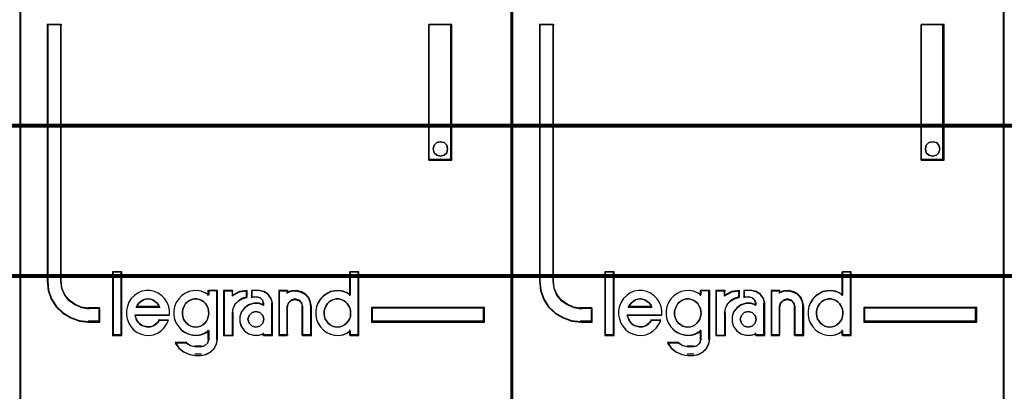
# Model space of a CAD drawing. Header units: millimetres. Extents: x -1290 to 1795, y -4192 to -1311.
# Tile 527 of 656: x 1088.46 to 1095.66, y -3011.29 to -3008.57. Entities that reach past the tile are written whole.
import ezdxf

# ---------------------------------------------------------------- set-up
doc = ezdxf.new("R2010")
doc.units = ezdxf.units.MM
doc.layers.add('30', color=7, linetype='Continuous')
doc.layers.add('45', color=7, linetype='Continuous')
doc.layers.add('Aparatura', color=7, linetype='Continuous', lineweight=13)

# ---------------------------------------------------------------- blocks, each defined once
blk = doc.blocks.new('*U413')
at = {"layer": '45', "color": 7}
for points in [[(225.574401, -533.603058), (207.601423, -533.603058), (207.601423, -615.327797), (225.574401, -615.327797), (225.574401, -533.603058)], [(210.525008, -593.679359), (210.525008, -593.190218), (210.123109, -593.190218), (209.851402, -593.151746), (209.613658, -593.047323), (209.404218, -592.898932), (209.240062, -592.695582), (209.132511, -592.45376), (209.104208, -592.189954), (209.104208, -582.813846), (208.600419, -582.813846), (208.600419, -592.189954), (208.634382, -592.525207), (208.741933, -592.843973), (208.92307, -593.124267), (209.172135, -593.355097), (209.460823, -593.530968), (209.777815, -593.640887), (210.123109, -593.679359), (210.525008, -593.679359)], [(222.545187, -582.813846), (222.545187, -587.774423), (223.383055, -587.774423), (223.383055, -582.813846), (222.545187, -582.813846)], [(223.196822, -587.225682), (223.232669, -587.355586), (223.196822, -587.497299), (223.101231, -587.58587), (222.963819, -587.627204), (222.832382, -587.58587), (222.736791, -587.497299), (222.700945, -587.355586), (222.736791, -587.225682), (222.832382, -587.125301), (222.963819, -587.095777), (223.101231, -587.125301), (223.196822, -587.225682)], [(211.312747, -594.153333), (211.312747, -591.862455), (211.004813, -591.862455), (211.004813, -594.153333), (211.312747, -594.153333)], [(224.575405, -593.153318), (220.454099, -593.153318), (220.454099, -593.679359), (224.575405, -593.679359), (224.575405, -593.153318)]]:
    blk.add_lwpolyline(points, close=True, dxfattribs=at)
at = {"layer": '45', "color": 139}
for points in [[(225.574401, -533.603058), (207.601423, -533.603058), (207.601423, -615.327797), (225.574401, -615.327797), (225.574401, -533.603058)], [(223.232669, -587.355586), (223.196822, -587.225682), (223.101231, -587.125301), (222.963819, -587.095777), (222.832382, -587.125301), (222.736791, -587.225682), (222.700945, -587.355586), (222.736791, -587.497299), (222.832382, -587.58587), (222.963819, -587.627204), (223.101231, -587.58587), (223.196822, -587.497299), (223.232669, -587.355586)], [(214.019299, -593.864281), (214.11749, -593.852913), (214.204128, -593.824495), (214.284991, -593.779026), (214.354301, -593.722189), (214.417836, -593.642618), (214.458268, -593.568731), (214.487147, -593.472109), (214.510251, -593.375487), (214.498699, -593.278865), (214.481371, -593.182243), (214.44094, -593.096988), (214.388957, -593.006049), (214.319646, -592.943529), (214.244559, -592.892376), (214.157921, -592.852591), (214.065506, -592.83554), (213.978868, -592.83554), (213.880678, -592.852591), (213.805591, -592.892376), (213.724728, -592.943529), (213.655418, -593.006049), (213.60921, -593.096988), (213.568779, -593.182243), (213.5399, -593.278865), (213.5399, -593.375487), (213.551451, -593.472109), (213.580331, -593.568731), (213.626538, -593.642618), (213.684297, -593.722189), (213.76516, -593.779026), (213.846022, -593.824495), (213.932661, -593.852913), (214.019299, -593.864281)], [(219.201773, -593.864281), (219.294438, -593.852913), (219.381311, -593.824495), (219.468185, -593.779026), (219.537684, -593.722189), (219.595599, -593.642618), (219.647723, -593.568731), (219.676681, -593.472109), (219.682473, -593.375487), (219.682473, -593.278865), (219.665098, -593.182243), (219.624557, -593.096988), (219.566641, -593.006049), (219.497143, -592.943529), (219.427644, -592.892376), (219.34077, -592.852591), (219.253897, -592.83554), (219.15544, -592.83554), (219.068567, -592.852591), (218.981693, -592.892376), (218.900612, -592.943529), (218.842696, -593.006049), (218.78478, -593.096988), (218.744239, -593.182243), (218.721073, -593.278865), (218.721073, -593.375487), (218.732656, -593.472109), (218.761614, -593.568731), (218.813738, -593.642618), (218.871654, -593.722189), (218.941153, -593.779026), (219.028026, -593.824495), (219.114899, -593.852913), (219.201773, -593.864281)], [(216.518985, -593.577023), (216.477424, -593.436326), (216.370553, -593.330802), (216.228059, -593.289766), (216.085564, -593.330802), (215.978693, -593.436326), (215.937132, -593.577023), (215.978693, -593.717721), (216.085564, -593.823244), (216.228059, -593.864281), (216.370553, -593.823244), (216.477424, -593.717721), (216.518985, -593.577023)]]:
    blk.add_lwpolyline(points, close=True, dxfattribs=at)
at = {"layer": '45', "color": 59}
for points in [[(225.556498, -533.622807), (207.621116, -533.622807), (207.621116, -615.309843), (225.556498, -615.309843), (225.556498, -533.622807)], [(222.545187, -582.813846), (222.545187, -587.774423), (223.383055, -587.774423), (223.383055, -582.813846), (222.545187, -582.813846)], [(223.196822, -587.225682), (223.232669, -587.355586), (223.196822, -587.497299), (223.101231, -587.58587), (222.963819, -587.627204), (222.832382, -587.58587), (222.736791, -587.497299), (222.700945, -587.355586), (222.736791, -587.225682), (222.832382, -587.125301), (222.963819, -587.095777), (223.101231, -587.125301), (223.196822, -587.225682)], [(211.33065, -594.171287), (211.33065, -591.844502), (210.986909, -591.844502), (210.986909, -594.171287), (211.33065, -594.171287)], [(218.416719, -593.275085), (218.416719, -593.436513), (218.445158, -593.586807), (218.502034, -593.725969), (218.587349, -593.859565), (218.695414, -593.970894), (218.820542, -594.065524), (218.951358, -594.126755), (219.099237, -594.160154), (219.252803, -594.171287), (219.40637, -594.143455), (219.548561, -594.08779), (219.673689, -594.004293), (219.673689, -594.171287), (219.992197, -594.171287), (219.992197, -591.844502), (219.673689, -591.844502), (219.673689, -592.701738), (219.548561, -592.618241), (219.40637, -592.568143), (219.252803, -592.540311), (219.099237, -592.551444), (218.951358, -592.579276), (218.820542, -592.646074), (218.695414, -592.729571), (218.587349, -592.8409), (218.502034, -592.974496), (218.445158, -593.12479), (218.416719, -593.275085)], [(211.491779, -593.414387), (211.520211, -593.565767), (211.577076, -593.717147), (211.656687, -593.8461), (211.759044, -593.96384), (211.884147, -594.059154), (212.031997, -594.126434), (212.174159, -594.160074), (212.327695, -594.171287), (212.481231, -594.143254), (212.62908, -594.087187), (212.759869, -594.003087), (212.867913, -593.89656), (212.964584, -593.762), (213.032822, -593.621834), (212.685945, -593.621834), (212.62908, -593.69472), (212.560842, -593.762), (212.481231, -593.81246), (212.407306, -593.840494), (212.322008, -593.857314), (212.231024, -593.8461), (212.145727, -593.82928), (212.060429, -593.801247), (211.980818, -593.74518), (211.923953, -593.6779), (211.867088, -593.599407), (211.838655, -593.515307), (211.810223, -593.431207), (213.072627, -593.431207), (213.072627, -593.268614), (213.044195, -593.10602), (212.981643, -592.965854), (212.896346, -592.831294), (212.793988, -592.71916), (212.657512, -592.623847), (212.521036, -592.56778), (212.3675, -592.528534), (212.213965, -592.528534), (212.060429, -592.556567), (211.918266, -592.612634), (211.793163, -592.707947), (211.673747, -592.814474), (211.588449, -592.949034), (211.531584, -593.100414), (211.491779, -593.251794), (211.491779, -593.414387)], [(213.313648, -592.962816), (213.256806, -593.113145), (213.228385, -593.263473), (213.228385, -593.424937), (213.256806, -593.575266), (213.313648, -593.714459), (213.404597, -593.848084), (213.506913, -593.959439), (213.631967, -594.05409), (213.779757, -594.115335), (213.921863, -594.148741), (214.075338, -594.159877), (214.223129, -594.132038), (214.365235, -594.076361), (214.501657, -593.992845), (214.501657, -594.310205), (214.461867, -594.449399), (214.353867, -594.54405), (214.223129, -594.583024), (214.018496, -594.583024), (213.8366, -594.54405), (213.671756, -594.449399), (213.279543, -594.449399), (213.410281, -594.633134), (213.586493, -594.772327), (213.79681, -594.866978), (214.018496, -594.894817), (214.223129, -594.894817), (214.405025, -594.866978), (214.564184, -594.783462), (214.700606, -594.660972), (214.78587, -594.488373), (214.819975, -594.310205), (214.819975, -592.528534), (214.501657, -592.528534), (214.501657, -592.689998), (214.365235, -592.606482), (214.223129, -592.556372), (214.075338, -592.528534), (213.921863, -592.539669), (213.779757, -592.567508), (213.631967, -592.63432), (213.506913, -592.717836), (213.404597, -592.829191), (213.313648, -592.962816)], [(215.043765, -592.528534), (215.043765, -594.171287), (215.368761, -594.171287), (215.368761, -593.347107), (215.397779, -593.184514), (215.473224, -593.02192), (215.595098, -592.898574), (215.740186, -592.814474), (215.908487, -592.764014), (215.908487, -592.528534), (215.624115, -592.56778), (215.368761, -592.70234), (215.368761, -592.528534), (215.043765, -592.528534)], [(215.693684, -593.319074), (215.636359, -593.487274), (215.636359, -593.6779), (215.693684, -593.8461), (215.808333, -594.003087), (215.951644, -594.104007), (216.140815, -594.160074), (216.324254, -594.160074), (216.507692, -594.104007), (216.507692, -594.171287), (216.828709, -594.171287), (216.828709, -592.993887), (216.788582, -592.814474), (216.679666, -592.663094), (216.524889, -592.56778), (216.341451, -592.528534), (216.077758, -592.528534), (216.077758, -592.764014), (216.266929, -592.764014), (216.381578, -592.792047), (216.467565, -592.881754), (216.507692, -592.993887), (216.507692, -593.061167), (216.324254, -593.0051), (216.140815, -593.0051), (215.951644, -593.061167), (215.808333, -593.167694), (215.693684, -593.319074)], [(217.063241, -592.528534), (217.063241, -594.171287), (217.372793, -594.171287), (217.372793, -593.117234), (217.41292, -592.977067), (217.516105, -592.881754), (217.653683, -592.842507), (217.802727, -592.881754), (217.894447, -592.977067), (217.934574, -593.117234), (217.934574, -594.171287), (218.255591, -594.171287), (218.255591, -593.117234), (218.226929, -592.949034), (218.158139, -592.78644), (218.04349, -592.663094), (217.888714, -592.578994), (217.722473, -592.528534), (217.539034, -592.539747), (217.372793, -592.595814), (217.372793, -592.528534), (217.063241, -592.528534)], [(212.66625, -593.048565), (212.712774, -593.142546), (211.846261, -593.142546), (211.898601, -593.048565), (211.956756, -592.973379), (212.026542, -592.923256), (212.113775, -592.866867), (212.195192, -592.848071), (212.282425, -592.83554), (212.369658, -592.848071), (212.456891, -592.866867), (212.538308, -592.923256), (212.608094, -592.973379), (212.66625, -593.048565)], [(212.712774, -593.142546), (211.846261, -593.142546), (211.898601, -593.048565), (211.956756, -592.973379), (212.026542, -592.923256), (212.113775, -592.866867), (212.195192, -592.848071), (212.282425, -592.83554), (212.369658, -592.848071), (212.456891, -592.866867), (212.538308, -592.923256), (212.608094, -592.973379), (212.66625, -593.048565), (212.712774, -593.142546)], [(214.417836, -593.642618), (214.354301, -593.722189), (214.284991, -593.779026), (214.204128, -593.824495), (214.11749, -593.852913), (214.019299, -593.864281), (213.932661, -593.852913), (213.846022, -593.824495), (213.76516, -593.779026), (213.684297, -593.722189), (213.626538, -593.642618), (213.580331, -593.568731), (213.551451, -593.472109), (213.5399, -593.375487), (213.5399, -593.278865), (213.568779, -593.182243), (213.60921, -593.096988), (213.655418, -593.006049), (213.724728, -592.943529), (213.805591, -592.892376), (213.880678, -592.852591), (213.978868, -592.83554), (214.065506, -592.83554), (214.157921, -592.852591), (214.244559, -592.892376), (214.319646, -592.943529), (214.388957, -593.006049), (214.44094, -593.096988), (214.481371, -593.182243), (214.498699, -593.278865), (214.510251, -593.375487), (214.487147, -593.472109), (214.458268, -593.568731), (214.417836, -593.642618)], [(213.60921, -593.096988), (213.655418, -593.006049), (213.724728, -592.943529), (213.805591, -592.892376), (213.880678, -592.852591), (213.978868, -592.83554), (214.065506, -592.83554), (214.157921, -592.852591), (214.244559, -592.892376), (214.319646, -592.943529), (214.388957, -593.006049), (214.44094, -593.096988), (214.481371, -593.182243), (214.498699, -593.278865), (214.510251, -593.375487), (214.487147, -593.472109), (214.458268, -593.568731), (214.417836, -593.642618), (214.354301, -593.722189), (214.284991, -593.779026), (214.204128, -593.824495), (214.11749, -593.852913), (214.019299, -593.864281), (213.932661, -593.852913), (213.846022, -593.824495), (213.76516, -593.779026), (213.684297, -593.722189), (213.626538, -593.642618), (213.580331, -593.568731), (213.551451, -593.472109), (213.5399, -593.375487), (213.5399, -593.278865), (213.568779, -593.182243), (213.60921, -593.096988)], [(215.061668, -592.546487), (215.061668, -594.153333), (215.373207, -594.153333), (215.373207, -593.347168), (215.401023, -593.188129), (215.473344, -593.029089), (215.590172, -592.908439), (215.729251, -592.826177), (215.890584, -592.77682), (215.890584, -592.546487), (215.617987, -592.584876), (215.373207, -592.716495), (215.373207, -592.546487), (215.061668, -592.546487)], [(217.081144, -592.546487), (217.081144, -594.153333), (217.381401, -594.153333), (217.381401, -593.122319), (217.420323, -592.985216), (217.520408, -592.891986), (217.653856, -592.853598), (217.798424, -592.891986), (217.887389, -592.985216), (217.926311, -593.122319), (217.926311, -594.153333), (218.237688, -594.153333), (218.237688, -593.122319), (218.209886, -592.957796), (218.143163, -592.798756), (218.031957, -592.678106), (217.881828, -592.595844), (217.720579, -592.546487), (217.542649, -592.557455), (217.381401, -592.612297), (217.381401, -592.546487), (217.081144, -592.546487)], [(219.34077, -592.852591), (219.427644, -592.892376), (219.497143, -592.943529), (219.566641, -593.006049), (219.624557, -593.096988), (219.665098, -593.182243), (219.682473, -593.278865), (219.682473, -593.375487), (219.676681, -593.472109), (219.647723, -593.568731), (219.595599, -593.642618), (219.537684, -593.722189), (219.468185, -593.779026), (219.381311, -593.824495), (219.294438, -593.852913), (219.201773, -593.864281), (219.114899, -593.852913), (219.028026, -593.824495), (218.941153, -593.779026), (218.871654, -593.722189), (218.813738, -593.642618), (218.761614, -593.568731), (218.732656, -593.472109), (218.721073, -593.375487), (218.721073, -593.278865), (218.744239, -593.182243), (218.78478, -593.096988), (218.842696, -593.006049), (218.900612, -592.943529), (218.981693, -592.892376), (219.068567, -592.852591), (219.15544, -592.83554), (219.253897, -592.83554), (219.34077, -592.852591)], [(218.744239, -593.182243), (218.78478, -593.096988), (218.842696, -593.006049), (218.900612, -592.943529), (218.981693, -592.892376), (219.068567, -592.852591), (219.15544, -592.83554), (219.253897, -592.83554), (219.34077, -592.852591), (219.427644, -592.892376), (219.497143, -592.943529), (219.566641, -593.006049), (219.624557, -593.096988), (219.665098, -593.182243), (219.682473, -593.278865), (219.682473, -593.375487), (219.676681, -593.472109), (219.647723, -593.568731), (219.595599, -593.642618), (219.537684, -593.722189), (219.468185, -593.779026), (219.381311, -593.824495), (219.294438, -593.852913), (219.201773, -593.864281), (219.114899, -593.852913), (219.028026, -593.824495), (218.941153, -593.779026), (218.871654, -593.722189), (218.813738, -593.642618), (218.761614, -593.568731), (218.732656, -593.472109), (218.721073, -593.375487), (218.721073, -593.278865), (218.744239, -593.182243)], [(224.557502, -593.171272), (220.472002, -593.171272), (220.472002, -593.661405), (224.557502, -593.661405), (224.557502, -593.171272)], [(216.477424, -593.436326), (216.518985, -593.577023), (216.477424, -593.717721), (216.370553, -593.823244), (216.228059, -593.864281), (216.085564, -593.823244), (215.978693, -593.717721), (215.937132, -593.577023), (215.978693, -593.436326), (216.085564, -593.330802), (216.228059, -593.289766), (216.370553, -593.330802), (216.477424, -593.436326)], [(215.937132, -593.577023), (215.978693, -593.436326), (216.085564, -593.330802), (216.228059, -593.289766), (216.370553, -593.330802), (216.477424, -593.436326), (216.518985, -593.577023), (216.477424, -593.717721), (216.370553, -593.823244), (216.228059, -593.864281), (216.085564, -593.823244), (215.978693, -593.717721), (215.937132, -593.577023)]]:
    blk.add_lwpolyline(points, close=True, dxfattribs=at)
at = {"layer": '45', "color": 139}
for points in [[(208.600419, -582.813846), (208.600419, -592.194597)], [(208.600419, -582.813846), (209.133933, -582.813846)], [(209.094546, -582.813846), (209.094546, -592.194597)], [(222.545187, -587.774423), (222.545187, -582.813846)], [(222.545187, -582.813846), (223.383055, -582.813846)], [(223.343668, -587.774423), (223.343668, -582.813846)], [(222.545187, -587.736721), (223.383055, -587.736721)], [(208.600419, -592.156894), (208.634561, -592.499589), (208.742679, -592.82543), (208.924772, -593.111946), (209.17515, -593.3479), (209.465361, -593.527674), (209.784024, -593.640033), (210.131139, -593.679359)], [(209.094546, -592.156894), (209.12334, -592.429631), (209.232758, -592.67964), (209.399765, -592.889874), (209.612842, -593.043289), (209.854714, -593.151247), (210.131139, -593.191021)], [(210.986909, -591.844502), (210.986909, -594.171287)], [(210.986909, -591.844502), (211.33065, -591.844502)], [(211.291263, -591.844502), (211.291263, -594.171287)], [(219.643086, -591.844502), (219.643086, -592.726023)], [(219.643086, -591.844502), (219.992197, -591.844502)], [(219.954601, -591.844502), (219.954601, -594.171287)], [(213.072627, -593.431207), (213.072627, -593.268614), (213.044195, -593.10602), (212.981643, -592.965854), (212.896346, -592.831294), (212.793988, -592.71916), (212.657512, -592.623847), (212.521036, -592.56778), (212.3675, -592.528534), (212.213965, -592.528534), (212.060429, -592.556567), (211.918266, -592.612634), (211.793163, -592.707947), (211.673747, -592.814474), (211.588449, -592.949034), (211.531584, -593.100414), (211.491779, -593.251794), (211.491779, -593.414387), (211.520211, -593.565767), (211.577076, -593.717147), (211.656687, -593.8461), (211.759044, -593.96384), (211.884147, -594.059154), (212.031997, -594.126434), (212.174159, -594.160074), (212.327695, -594.171287), (212.481231, -594.143254), (212.62908, -594.087187), (212.759869, -594.003087), (212.867913, -593.89656), (212.964584, -593.762), (213.032822, -593.621834)], [(214.510251, -592.691127), (214.372908, -592.607027), (214.229843, -592.556567), (214.081054, -592.528534), (213.926544, -592.539747), (213.783478, -592.56778), (213.63469, -592.63506), (213.508793, -592.71916), (213.405786, -592.831294), (213.314224, -592.965854), (213.256998, -593.117234), (213.228385, -593.268614), (213.228385, -593.431207), (213.256998, -593.582587), (213.314224, -593.722754), (213.405786, -593.857314), (213.508793, -593.969447), (213.63469, -594.06476), (213.783478, -594.126434), (213.926544, -594.160074), (214.081054, -594.171287), (214.229843, -594.143254), (214.372908, -594.087187), (214.510251, -594.003087)], [(214.470864, -592.528534), (214.470864, -592.726023)], [(214.470864, -592.528534), (214.819975, -592.528534)], [(214.782379, -592.528534), (214.782379, -594.320302)], [(215.043765, -592.528534), (215.043765, -594.171287)], [(215.043765, -592.528534), (215.392876, -592.528534)], [(215.908487, -592.528534), (215.616069, -592.57556), (215.353489, -592.736795)], [(215.353489, -592.528534), (215.353489, -592.736795)], [(215.8691, -592.528534), (215.8691, -592.797837)], [(216.064245, -592.528534), (216.064245, -592.797837)], [(216.357856, -592.528534), (216.064245, -592.528534)], [(216.828709, -593.022257), (216.78669, -592.831906), (216.672636, -592.671297), (216.51056, -592.570173), (216.31847, -592.528534)], [(217.063241, -592.528534), (217.063241, -594.171287)], [(217.063241, -592.528534), (217.40161, -592.528534)], [(218.255591, -593.142546), (218.226586, -592.967114), (218.156973, -592.79753), (218.040951, -592.668879), (217.884321, -592.581163), (217.71609, -592.528534), (217.530455, -592.540229), (217.362224, -592.598706)], [(217.362224, -592.528534), (217.362224, -592.632664)], [(219.682473, -592.691127), (219.55647, -592.607027), (219.413285, -592.556567), (219.258646, -592.528534), (219.104006, -592.539747), (218.955094, -592.56778), (218.823364, -592.63506), (218.697362, -592.71916), (218.588541, -592.831294), (218.50263, -592.965854), (218.445356, -593.117234), (218.416719, -593.268614), (218.416719, -593.431207), (218.445356, -593.582587), (218.50263, -593.722754), (218.588541, -593.857314), (218.697362, -593.969447), (218.823364, -594.06476), (218.955094, -594.126434), (219.104006, -594.160074), (219.258646, -594.171287), (219.413285, -594.143254), (219.55647, -594.087187), (219.682473, -594.003087)], [(212.712774, -593.142546), (212.66625, -593.048565), (212.608094, -592.973379), (212.538308, -592.923256), (212.456891, -592.866867), (212.369658, -592.848071), (212.282425, -592.83554), (212.195192, -592.848071), (212.113775, -592.866867), (212.026542, -592.923256), (211.956756, -592.973379), (211.898601, -593.048565), (211.846261, -593.142546)], [(215.908487, -592.758339), (215.735423, -592.811009), (215.58623, -592.898792), (215.460908, -593.02754), (215.383328, -593.197253), (215.353489, -593.366966)], [(216.064245, -592.758339), (216.286244, -592.758339)], [(216.518985, -593.022257), (216.47363, -592.893517), (216.376442, -592.790525), (216.246857, -592.758339)], [(217.944076, -593.142546), (217.902515, -592.98591), (217.807519, -592.879398), (217.65315, -592.83554), (217.510655, -592.879398), (217.403784, -592.98591), (217.362224, -593.142546)], [(210.093542, -593.153318), (210.525008, -593.153318)], [(210.487411, -593.153318), (210.487411, -593.679359)], [(210.487411, -593.153318), (210.487411, -593.679359)], [(211.846261, -593.104844), (212.712774, -593.104844)], [(216.518985, -593.050181), (216.333169, -592.993531), (216.147353, -592.993531), (215.95573, -593.050181), (215.810562, -593.157816), (215.694427, -593.31077), (215.636359, -593.480719), (215.636359, -593.673328), (215.694427, -593.843277), (215.810562, -594.001896), (215.95573, -594.103865), (216.147353, -594.160515), (216.333169, -594.160515), (216.518985, -594.103865)], [(216.479598, -592.982759), (216.479598, -593.08689)], [(216.791113, -592.982759), (216.791113, -594.171287)], [(217.362224, -593.104844), (217.362224, -594.171287)], [(217.906479, -593.104844), (217.906479, -594.171287)], [(218.216204, -593.104844), (218.216204, -594.171287)], [(220.454099, -593.153318), (224.575405, -593.153318)], [(220.454099, -593.153318), (220.454099, -593.679359)], [(224.537809, -593.679359), (224.537809, -593.153318)], [(211.801503, -593.410055), (213.072627, -593.410055)], [(211.801503, -593.410055), (211.830509, -593.499705), (211.859514, -593.589354), (211.917525, -593.673028), (211.975536, -593.744747), (212.056751, -593.804514), (212.143767, -593.834397), (212.230784, -593.852327), (212.323601, -593.864281), (212.410617, -593.846351), (212.486031, -593.816467), (212.567247, -593.762677), (212.63686, -593.690958), (212.694871, -593.613261)], [(212.657274, -593.596772), (213.03324, -593.596772)], [(215.043765, -594.171287), (215.392876, -594.171287), (215.392876, -593.329264)], [(210.093542, -593.639861), (210.525008, -593.639861)], [(214.470864, -593.968411), (214.470864, -594.320302)], [(219.643086, -593.968411), (219.643086, -594.171287)], [(220.454099, -593.639861), (224.575405, -593.639861)], [(210.986909, -594.133584), (211.33065, -594.133584)], [(214.198736, -594.894817), (214.388066, -594.865578), (214.55373, -594.777862), (214.695727, -594.649211), (214.784476, -594.467932), (214.819975, -594.280804)], [(214.198736, -594.58781), (214.344957, -594.543952), (214.465749, -594.43744), (214.510251, -594.280804)], [(216.479598, -594.067156), (216.479598, -594.171287)], [(216.479598, -594.133584), (216.828709, -594.133584)], [(217.063241, -594.133584), (217.40161, -594.133584)], [(217.906479, -594.133584), (218.255591, -594.133584)], [(219.643086, -594.133584), (219.992197, -594.133584)], [(213.278514, -594.419046), (213.412815, -594.615302), (213.593829, -594.76398), (213.809879, -594.865081), (214.037607, -594.894817)], [(213.278514, -594.419046), (213.699238, -594.419046)], [(213.661641, -594.419046), (213.840379, -594.538587), (214.037607, -594.58781)], [(214.000011, -594.550108), (214.238123, -594.550108)], [(214.238123, -594.857114), (214.000011, -594.857114)]]:
    blk.add_lwpolyline(points, dxfattribs=at)
at = {"layer": '45', "color": 1}
for points in [[(210.525008, -593.679359), (210.525008, -593.190218), (210.123109, -593.190218), (209.851402, -593.151746), (209.613658, -593.047323), (209.404218, -592.898932), (209.240062, -592.695582), (209.132511, -592.45376), (209.104208, -592.189954), (209.104208, -582.813846), (208.600419, -582.813846), (208.600419, -592.189954), (208.634382, -592.525207), (208.741933, -592.843973), (208.92307, -593.124267), (209.172135, -593.355097), (209.460823, -593.530968), (209.777815, -593.640887), (210.123109, -593.679359), (210.525008, -593.679359)], [(210.507105, -593.661405), (210.507105, -593.173881), (210.112683, -593.173881), (209.846031, -593.135536), (209.612711, -593.031458), (209.407167, -592.883558), (209.246064, -592.680879), (209.140515, -592.439856), (209.112739, -592.176922), (209.112739, -582.8318), (208.618322, -582.8318), (208.618322, -592.176922), (208.651653, -592.511068), (208.757203, -592.82878), (208.934971, -593.108147), (209.179402, -593.338215), (209.462719, -593.513504), (209.773813, -593.62306), (210.112683, -593.661405), (210.507105, -593.661405)], [(224.575405, -593.153318), (220.454099, -593.153318), (220.454099, -593.679359), (224.575405, -593.679359), (224.575405, -593.153318)]]:
    blk.add_lwpolyline(points, close=True, dxfattribs=at)
blk = doc.blocks.new('*U414')
at = {"layer": '45', "color": 7}
for points in [[(243.561703, -533.603058), (225.588724, -533.603058), (225.588724, -615.327797), (243.561703, -615.327797), (243.561703, -533.603058)], [(228.512309, -593.679359), (228.512309, -593.190218), (228.11041, -593.190218), (227.838703, -593.151746), (227.60096, -593.047323), (227.391519, -592.898932), (227.227363, -592.695582), (227.119812, -592.45376), (227.09151, -592.189954), (227.09151, -582.813846), (226.58772, -582.813846), (226.58772, -592.189954), (226.621683, -592.525207), (226.729234, -592.843973), (226.910372, -593.124267), (227.159436, -593.355097), (227.448125, -593.530968), (227.765116, -593.640887), (228.11041, -593.679359), (228.512309, -593.679359)], [(240.532489, -582.813846), (240.532489, -587.774423), (241.368566, -587.774423), (241.368566, -582.813846), (240.532489, -582.813846)], [(241.184003, -587.225682), (241.21997, -587.355586), (241.184003, -587.497299), (241.08809, -587.58587), (240.950216, -587.627204), (240.818336, -587.58587), (240.722423, -587.497299), (240.686456, -587.355586), (240.722423, -587.225682), (240.818336, -587.125301), (240.950216, -587.095777), (241.08809, -587.125301), (241.184003, -587.225682)], [(229.298258, -594.153333), (229.298258, -591.862455), (228.992114, -591.862455), (228.992114, -594.153333), (229.298258, -594.153333)], [(242.562707, -593.153318), (238.43961, -593.153318), (238.43961, -593.679359), (242.562707, -593.679359), (242.562707, -593.153318)]]:
    blk.add_lwpolyline(points, close=True, dxfattribs=at)
at = {"layer": '45', "color": 139}
for points in [[(243.561703, -533.603058), (225.588724, -533.603058), (225.588724, -615.327797), (243.561703, -615.327797), (243.561703, -533.603058)], [(241.21997, -587.355586), (241.184003, -587.225682), (241.08809, -587.125301), (240.950216, -587.095777), (240.818336, -587.125301), (240.722423, -587.225682), (240.686456, -587.355586), (240.722423, -587.497299), (240.818336, -587.58587), (240.950216, -587.627204), (241.08809, -587.58587), (241.184003, -587.497299), (241.21997, -587.355586)], [(232.00481, -593.864281), (232.103001, -593.852913), (232.189639, -593.824495), (232.270502, -593.779026), (232.339812, -593.722189), (232.403347, -593.642618), (232.443779, -593.568731), (232.472658, -593.472109), (232.495762, -593.375487), (232.48421, -593.278865), (232.466882, -593.182243), (232.426451, -593.096988), (232.374468, -593.006049), (232.305157, -592.943529), (232.23007, -592.892376), (232.143432, -592.852591), (232.051018, -592.83554), (231.964379, -592.83554), (231.866189, -592.852591), (231.791102, -592.892376), (231.710239, -592.943529), (231.640929, -593.006049), (231.594721, -593.096988), (231.55429, -593.182243), (231.525411, -593.278865), (231.525411, -593.375487), (231.536962, -593.472109), (231.565842, -593.568731), (231.612049, -593.642618), (231.669808, -593.722189), (231.750671, -593.779026), (231.831533, -593.824495), (231.918172, -593.852913), (232.00481, -593.864281)], [(237.188179, -593.864281), (237.280672, -593.852913), (237.367383, -593.824495), (237.454095, -593.779026), (237.523464, -593.722189), (237.581272, -593.642618), (237.633299, -593.568731), (237.662203, -593.472109), (237.667984, -593.375487), (237.667984, -593.278865), (237.650641, -593.182243), (237.610176, -593.096988), (237.552368, -593.006049), (237.482999, -592.943529), (237.413629, -592.892376), (237.326918, -592.852591), (237.240206, -592.83554), (237.141933, -592.83554), (237.055221, -592.852591), (236.96851, -592.892376), (236.887579, -592.943529), (236.829771, -593.006049), (236.771963, -593.096988), (236.731498, -593.182243), (236.708374, -593.278865), (236.708374, -593.375487), (236.719936, -593.472109), (236.74884, -593.568731), (236.800867, -593.642618), (236.858675, -593.722189), (236.928044, -593.779026), (237.014756, -593.824495), (237.101467, -593.852913), (237.188179, -593.864281)], [(234.504496, -593.577023), (234.462935, -593.436326), (234.356064, -593.330802), (234.21357, -593.289766), (234.071075, -593.330802), (233.964204, -593.436326), (233.922643, -593.577023), (233.964204, -593.717721), (234.071075, -593.823244), (234.21357, -593.864281), (234.356064, -593.823244), (234.462935, -593.717721), (234.504496, -593.577023)]]:
    blk.add_lwpolyline(points, close=True, dxfattribs=at)
at = {"layer": '45', "color": 59}
for points in [[(243.542009, -533.622807), (225.606627, -533.622807), (225.606627, -615.309843), (243.542009, -615.309843), (243.542009, -533.622807)], [(240.532489, -582.813846), (240.532489, -587.774423), (241.368566, -587.774423), (241.368566, -582.813846), (240.532489, -582.813846)], [(241.184003, -587.225682), (241.21997, -587.355586), (241.184003, -587.497299), (241.08809, -587.58587), (240.950216, -587.627204), (240.818336, -587.58587), (240.722423, -587.497299), (240.686456, -587.355586), (240.722423, -587.225682), (240.818336, -587.125301), (240.950216, -587.095777), (241.08809, -587.125301), (241.184003, -587.225682)], [(229.316161, -594.171287), (229.316161, -591.844502), (228.972421, -591.844502), (228.972421, -594.171287), (229.316161, -594.171287)], [(236.404021, -593.275085), (236.404021, -593.436513), (236.432459, -593.586807), (236.489336, -593.725969), (236.57465, -593.859565), (236.682715, -593.970894), (236.807844, -594.065524), (236.938659, -594.126755), (237.086538, -594.160154), (237.240105, -594.171287), (237.393671, -594.143455), (237.535862, -594.08779), (237.66099, -594.004293), (237.66099, -594.171287), (237.979499, -594.171287), (237.979499, -591.844502), (237.66099, -591.844502), (237.66099, -592.701738), (237.535862, -592.618241), (237.393671, -592.568143), (237.240105, -592.540311), (237.086538, -592.551444), (236.938659, -592.579276), (236.807844, -592.646074), (236.682715, -592.729571), (236.57465, -592.8409), (236.489336, -592.974496), (236.432459, -593.12479), (236.404021, -593.275085)], [(229.47729, -593.414387), (229.505754, -593.565767), (229.562684, -593.717147), (229.642385, -593.8461), (229.744858, -593.96384), (229.870103, -594.059154), (230.018119, -594.126434), (230.160443, -594.160074), (230.314153, -594.171287), (230.467862, -594.143254), (230.615879, -594.087187), (230.746817, -594.003087), (230.854983, -593.89656), (230.951763, -593.762), (231.020078, -593.621834), (230.672808, -593.621834), (230.615879, -593.69472), (230.547563, -593.762), (230.467862, -593.81246), (230.393854, -593.840494), (230.30846, -593.857314), (230.217373, -593.8461), (230.131978, -593.82928), (230.046584, -593.801247), (229.966883, -593.74518), (229.909953, -593.6779), (229.853024, -593.599407), (229.824559, -593.515307), (229.796095, -593.431207), (231.059929, -593.431207), (231.059929, -593.268614), (231.031464, -593.10602), (230.968841, -592.965854), (230.883447, -592.831294), (230.780974, -592.71916), (230.644344, -592.623847), (230.507713, -592.56778), (230.354003, -592.528534), (230.200294, -592.528534), (230.046584, -592.556567), (229.904261, -592.612634), (229.779016, -592.707947), (229.659464, -592.814474), (229.57407, -592.949034), (229.51714, -593.100414), (229.47729, -593.251794), (229.47729, -593.414387)], [(231.30095, -592.962816), (231.244107, -593.113145), (231.215686, -593.263473), (231.215686, -593.424937), (231.244107, -593.575266), (231.30095, -593.714459), (231.391898, -593.848084), (231.494214, -593.959439), (231.619268, -594.05409), (231.767059, -594.115335), (231.909165, -594.148741), (232.06264, -594.159877), (232.21043, -594.132038), (232.352537, -594.076361), (232.488959, -593.992845), (232.488959, -594.310205), (232.449169, -594.449399), (232.341168, -594.54405), (232.21043, -594.583024), (232.005797, -594.583024), (231.823901, -594.54405), (231.659058, -594.449399), (231.266844, -594.449399), (231.397582, -594.633134), (231.573794, -594.772327), (231.784111, -594.866978), (232.005797, -594.894817), (232.21043, -594.894817), (232.392326, -594.866978), (232.551485, -594.783462), (232.687907, -594.660972), (232.773171, -594.488373), (232.807277, -594.310205), (232.807277, -592.528534), (232.488959, -592.528534), (232.488959, -592.689998), (232.352537, -592.606482), (232.21043, -592.556372), (232.06264, -592.528534), (231.909165, -592.539669), (231.767059, -592.567508), (231.619268, -592.63432), (231.494214, -592.717836), (231.391898, -592.829191), (231.30095, -592.962816)], [(233.029276, -592.528534), (233.029276, -594.171287), (233.354272, -594.171287), (233.354272, -593.347107), (233.38329, -593.184514), (233.458735, -593.02192), (233.580609, -592.898574), (233.725697, -592.814474), (233.893998, -592.764014), (233.893998, -592.528534), (233.609626, -592.56778), (233.354272, -592.70234), (233.354272, -592.528534), (233.029276, -592.528534)], [(233.680985, -593.319074), (233.623661, -593.487274), (233.623661, -593.6779), (233.680985, -593.8461), (233.795634, -594.003087), (233.938946, -594.104007), (234.128116, -594.160074), (234.311555, -594.160074), (234.494993, -594.104007), (234.494993, -594.171287), (234.816011, -594.171287), (234.816011, -592.993887), (234.775884, -592.814474), (234.666967, -592.663094), (234.512191, -592.56778), (234.328752, -592.528534), (234.065059, -592.528534), (234.065059, -592.764014), (234.25423, -592.764014), (234.36888, -592.792047), (234.454866, -592.881754), (234.494993, -592.993887), (234.494993, -593.061167), (234.311555, -593.0051), (234.128116, -593.0051), (233.938946, -593.061167), (233.795634, -593.167694), (233.680985, -593.319074)], [(235.048752, -592.528534), (235.048752, -594.171287), (235.358769, -594.171287), (235.358769, -593.117234), (235.398957, -592.977067), (235.502296, -592.881754), (235.640081, -592.842507), (235.789349, -592.881754), (235.881206, -592.977067), (235.921393, -593.117234), (235.921393, -594.171287), (236.242892, -594.171287), (236.242892, -593.117234), (236.214187, -592.949034), (236.145294, -592.78644), (236.030473, -592.663094), (235.875465, -592.578994), (235.708974, -592.528534), (235.52526, -592.539747), (235.358769, -592.595814), (235.358769, -592.528534), (235.048752, -592.528534)], [(230.651857, -593.048565), (230.698285, -593.142546), (229.833562, -593.142546), (229.885794, -593.048565), (229.943829, -592.973379), (230.013471, -592.923256), (230.100524, -592.866867), (230.181773, -592.848071), (230.268825, -592.83554), (230.355878, -592.848071), (230.442931, -592.866867), (230.52418, -592.923256), (230.593822, -592.973379), (230.651857, -593.048565)], [(230.698285, -593.142546), (229.833562, -593.142546), (229.885794, -593.048565), (229.943829, -592.973379), (230.013471, -592.923256), (230.100524, -592.866867), (230.181773, -592.848071), (230.268825, -592.83554), (230.355878, -592.848071), (230.442931, -592.866867), (230.52418, -592.923256), (230.593822, -592.973379), (230.651857, -593.048565), (230.698285, -593.142546)], [(232.403347, -593.642618), (232.339812, -593.722189), (232.270502, -593.779026), (232.189639, -593.824495), (232.103001, -593.852913), (232.00481, -593.864281), (231.918172, -593.852913), (231.831533, -593.824495), (231.750671, -593.779026), (231.669808, -593.722189), (231.612049, -593.642618), (231.565842, -593.568731), (231.536962, -593.472109), (231.525411, -593.375487), (231.525411, -593.278865), (231.55429, -593.182243), (231.594721, -593.096988), (231.640929, -593.006049), (231.710239, -592.943529), (231.791102, -592.892376), (231.866189, -592.852591), (231.964379, -592.83554), (232.051018, -592.83554), (232.143432, -592.852591), (232.23007, -592.892376), (232.305157, -592.943529), (232.374468, -593.006049), (232.426451, -593.096988), (232.466882, -593.182243), (232.48421, -593.278865), (232.495762, -593.375487), (232.472658, -593.472109), (232.443779, -593.568731), (232.403347, -593.642618)], [(231.594721, -593.096988), (231.640929, -593.006049), (231.710239, -592.943529), (231.791102, -592.892376), (231.866189, -592.852591), (231.964379, -592.83554), (232.051018, -592.83554), (232.143432, -592.852591), (232.23007, -592.892376), (232.305157, -592.943529), (232.374468, -593.006049), (232.426451, -593.096988), (232.466882, -593.182243), (232.48421, -593.278865), (232.495762, -593.375487), (232.472658, -593.472109), (232.443779, -593.568731), (232.403347, -593.642618), (232.339812, -593.722189), (232.270502, -593.779026), (232.189639, -593.824495), (232.103001, -593.852913), (232.00481, -593.864281), (231.918172, -593.852913), (231.831533, -593.824495), (231.750671, -593.779026), (231.669808, -593.722189), (231.612049, -593.642618), (231.565842, -593.568731), (231.536962, -593.472109), (231.525411, -593.375487), (231.525411, -593.278865), (231.55429, -593.182243), (231.594721, -593.096988)], [(233.047179, -592.546487), (233.047179, -594.153333), (233.358718, -594.153333), (233.358718, -593.347168), (233.386534, -593.188129), (233.458855, -593.029089), (233.575683, -592.908439), (233.714762, -592.826177), (233.876095, -592.77682), (233.876095, -592.546487), (233.603499, -592.584876), (233.358718, -592.716495), (233.358718, -592.546487), (233.047179, -592.546487)], [(235.068445, -592.546487), (235.068445, -594.153333), (235.368237, -594.153333), (235.368237, -593.122319), (235.407099, -592.985216), (235.50703, -592.891986), (235.64027, -592.853598), (235.784615, -592.891986), (235.873442, -592.985216), (235.912304, -593.122319), (235.912304, -594.153333), (236.223199, -594.153333), (236.223199, -593.122319), (236.19544, -592.957796), (236.12882, -592.798756), (236.017786, -592.678106), (235.86789, -592.595844), (235.706891, -592.546487), (235.529236, -592.557455), (235.368237, -592.612297), (235.368237, -592.546487), (235.068445, -592.546487)], [(237.326918, -592.852591), (237.413629, -592.892376), (237.482999, -592.943529), (237.552368, -593.006049), (237.610176, -593.096988), (237.650641, -593.182243), (237.667984, -593.278865), (237.667984, -593.375487), (237.662203, -593.472109), (237.633299, -593.568731), (237.581272, -593.642618), (237.523464, -593.722189), (237.454095, -593.779026), (237.367383, -593.824495), (237.280672, -593.852913), (237.188179, -593.864281), (237.101467, -593.852913), (237.014756, -593.824495), (236.928044, -593.779026), (236.858675, -593.722189), (236.800867, -593.642618), (236.74884, -593.568731), (236.719936, -593.472109), (236.708374, -593.375487), (236.708374, -593.278865), (236.731498, -593.182243), (236.771963, -593.096988), (236.829771, -593.006049), (236.887579, -592.943529), (236.96851, -592.892376), (237.055221, -592.852591), (237.141933, -592.83554), (237.240206, -592.83554), (237.326918, -592.852591)], [(236.731498, -593.182243), (236.771963, -593.096988), (236.829771, -593.006049), (236.887579, -592.943529), (236.96851, -592.892376), (237.055221, -592.852591), (237.141933, -592.83554), (237.240206, -592.83554), (237.326918, -592.852591), (237.413629, -592.892376), (237.482999, -592.943529), (237.552368, -593.006049), (237.610176, -593.096988), (237.650641, -593.182243), (237.667984, -593.278865), (237.667984, -593.375487), (237.662203, -593.472109), (237.633299, -593.568731), (237.581272, -593.642618), (237.523464, -593.722189), (237.454095, -593.779026), (237.367383, -593.824495), (237.280672, -593.852913), (237.188179, -593.864281), (237.101467, -593.852913), (237.014756, -593.824495), (236.928044, -593.779026), (236.858675, -593.722189), (236.800867, -593.642618), (236.74884, -593.568731), (236.719936, -593.472109), (236.708374, -593.375487), (236.708374, -593.278865), (236.731498, -593.182243)], [(242.543013, -593.171272), (238.457513, -593.171272), (238.457513, -593.661405), (242.543013, -593.661405), (242.543013, -593.171272)], [(234.462935, -593.436326), (234.504496, -593.577023), (234.462935, -593.717721), (234.356064, -593.823244), (234.21357, -593.864281), (234.071075, -593.823244), (233.964204, -593.717721), (233.922643, -593.577023), (233.964204, -593.436326), (234.071075, -593.330802), (234.21357, -593.289766), (234.356064, -593.330802), (234.462935, -593.436326)], [(233.922643, -593.577023), (233.964204, -593.436326), (234.071075, -593.330802), (234.21357, -593.289766), (234.356064, -593.330802), (234.462935, -593.436326), (234.504496, -593.577023), (234.462935, -593.717721), (234.356064, -593.823244), (234.21357, -593.864281), (234.071075, -593.823244), (233.964204, -593.717721), (233.922643, -593.577023)]]:
    blk.add_lwpolyline(points, close=True, dxfattribs=at)
at = {"layer": '45', "color": 139}
for points in [[(226.58772, -582.813846), (226.58772, -592.194597)], [(226.58772, -582.813846), (227.119444, -582.813846)], [(227.080057, -582.813846), (227.080057, -592.194597)], [(240.532489, -587.774423), (240.532489, -582.813846)], [(240.532489, -582.813846), (241.368566, -582.813846)], [(241.33097, -587.774423), (241.33097, -582.813846)], [(240.532489, -587.736721), (241.368566, -587.736721)], [(226.58772, -592.156894), (226.621863, -592.499589), (226.72998, -592.82543), (226.912073, -593.111946), (227.162451, -593.3479), (227.452662, -593.527674), (227.771325, -593.640033), (228.11844, -593.679359)], [(227.080057, -592.156894), (227.108901, -592.429631), (227.218508, -592.67964), (227.385803, -592.889874), (227.599248, -593.043289), (227.841538, -593.151247), (228.11844, -593.191021)], [(228.972421, -591.844502), (228.972421, -594.171287)], [(228.972421, -591.844502), (229.316161, -591.844502)], [(229.278565, -591.844502), (229.278565, -594.171287)], [(237.630387, -591.844502), (237.630387, -592.726023)], [(237.630387, -591.844502), (237.979499, -591.844502)], [(237.940112, -591.844502), (237.940112, -594.171287)], [(231.059929, -593.431207), (231.059929, -593.268614), (231.031464, -593.10602), (230.968841, -592.965854), (230.883447, -592.831294), (230.780974, -592.71916), (230.644344, -592.623847), (230.507713, -592.56778), (230.354003, -592.528534), (230.200294, -592.528534), (230.046584, -592.556567), (229.904261, -592.612634), (229.779016, -592.707947), (229.659464, -592.814474), (229.57407, -592.949034), (229.51714, -593.100414), (229.47729, -593.251794), (229.47729, -593.414387), (229.505754, -593.565767), (229.562684, -593.717147), (229.642385, -593.8461), (229.744858, -593.96384), (229.870103, -594.059154), (230.018119, -594.126434), (230.160443, -594.160074), (230.314153, -594.171287), (230.467862, -594.143254), (230.615879, -594.087187), (230.746817, -594.003087), (230.854983, -593.89656), (230.951763, -593.762), (231.020078, -593.621834)], [(232.495762, -592.691127), (232.358611, -592.607027), (232.215745, -592.556567), (232.067165, -592.528534), (231.91287, -592.539747), (231.770005, -592.56778), (231.621424, -592.63506), (231.495703, -592.71916), (231.392839, -592.831294), (231.301405, -592.965854), (231.244259, -593.117234), (231.215686, -593.268614), (231.215686, -593.431207), (231.244259, -593.582587), (231.301405, -593.722754), (231.392839, -593.857314), (231.495703, -593.969447), (231.621424, -594.06476), (231.770005, -594.126434), (231.91287, -594.160074), (232.067165, -594.171287), (232.215745, -594.143254), (232.358611, -594.087187), (232.495762, -594.003087)], [(232.458165, -592.528534), (232.458165, -592.726023)], [(232.458165, -592.528534), (232.807277, -592.528534)], [(232.76789, -592.528534), (232.76789, -594.320302)], [(233.029276, -592.528534), (233.029276, -594.171287)], [(233.029276, -592.528534), (233.378387, -592.528534)], [(233.893998, -592.528534), (233.602523, -592.57556), (233.340791, -592.736795)], [(233.340791, -592.528534), (233.340791, -592.736795)], [(233.856402, -592.528534), (233.856402, -592.797837)], [(234.049756, -592.528534), (234.049756, -592.797837)], [(234.343368, -592.528534), (234.049756, -592.528534)], [(234.816011, -593.022257), (234.773991, -592.831906), (234.659937, -592.671297), (234.497861, -592.570173), (234.305771, -592.528534)], [(235.048752, -592.528534), (235.048752, -594.171287)], [(235.048752, -592.528534), (235.387122, -592.528534)], [(236.242892, -593.142546), (236.213887, -592.967114), (236.144274, -592.79753), (236.028252, -592.668879), (235.871623, -592.581163), (235.703391, -592.528534), (235.517756, -592.540229), (235.349525, -592.598706)], [(235.349525, -592.528534), (235.349525, -592.632664)], [(237.667984, -592.691127), (237.542159, -592.607027), (237.399177, -592.556567), (237.244756, -592.528534), (237.090335, -592.539747), (236.941634, -592.56778), (236.81009, -592.63506), (236.684266, -592.71916), (236.575599, -592.831294), (236.48981, -592.965854), (236.432617, -593.117234), (236.404021, -593.268614), (236.404021, -593.431207), (236.432617, -593.582587), (236.48981, -593.722754), (236.575599, -593.857314), (236.684266, -593.969447), (236.81009, -594.06476), (236.941634, -594.126434), (237.090335, -594.160074), (237.244756, -594.171287), (237.399177, -594.143254), (237.542159, -594.087187), (237.667984, -594.003087)], [(230.698285, -593.142546), (230.651857, -593.048565), (230.593822, -592.973379), (230.52418, -592.923256), (230.442931, -592.866867), (230.355878, -592.848071), (230.268825, -592.83554), (230.181773, -592.848071), (230.100524, -592.866867), (230.013471, -592.923256), (229.943829, -592.973379), (229.885794, -593.048565), (229.833562, -593.142546)], [(233.893998, -592.758339), (233.721493, -592.811009), (233.572781, -592.898792), (233.447863, -593.02754), (233.370533, -593.197253), (233.340791, -593.366966)], [(234.049756, -592.758339), (234.271755, -592.758339)], [(234.504496, -593.022257), (234.45944, -592.893517), (234.36289, -592.790525), (234.234158, -592.758339)], [(235.931377, -593.142546), (235.889817, -592.98591), (235.79482, -592.879398), (235.640451, -592.83554), (235.497957, -592.879398), (235.391086, -592.98591), (235.349525, -593.142546)], [(228.079053, -593.153318), (228.512309, -593.153318)], [(228.472922, -593.153318), (228.472922, -593.679359)], [(228.472922, -593.153318), (228.472922, -593.679359)], [(229.833562, -593.104844), (230.698285, -593.104844)], [(234.504496, -593.050181), (234.319057, -592.993531), (234.133618, -592.993531), (233.942384, -593.050181), (233.79751, -593.157816), (233.68161, -593.31077), (233.623661, -593.480719), (233.623661, -593.673328), (233.68161, -593.843277), (233.79751, -594.001896), (233.942384, -594.103865), (234.133618, -594.160515), (234.319057, -594.160515), (234.504496, -594.103865)], [(234.466899, -592.982759), (234.466899, -593.08689)], [(234.776624, -592.982759), (234.776624, -594.171287)], [(235.349525, -593.104844), (235.349525, -594.171287)], [(235.891991, -593.104844), (235.891991, -594.171287)], [(236.203505, -593.104844), (236.203505, -594.171287)], [(238.43961, -593.153318), (242.562707, -593.153318)], [(238.43961, -593.153318), (238.43961, -593.679359)], [(242.52332, -593.679359), (242.52332, -593.153318)], [(229.788804, -593.410055), (231.059929, -593.410055)], [(229.788804, -593.410055), (229.81781, -593.499705), (229.846815, -593.589354), (229.904826, -593.673028), (229.962837, -593.744747), (230.044052, -593.804514), (230.131069, -593.834397), (230.218085, -593.852327), (230.310902, -593.864281), (230.397919, -593.846351), (230.473333, -593.816467), (230.554548, -593.762677), (230.624161, -593.690958), (230.682172, -593.613261)], [(230.642785, -593.596772), (231.020542, -593.596772)], [(233.029276, -594.171287), (233.378387, -594.171287), (233.378387, -593.329264)], [(228.079053, -593.639861), (228.512309, -593.639861)], [(232.458165, -593.968411), (232.458165, -594.320302)], [(237.630387, -593.968411), (237.630387, -594.171287)], [(238.43961, -593.639861), (242.562707, -593.639861)], [(228.972421, -594.133584), (229.316161, -594.133584)], [(232.186037, -594.894817), (232.375367, -594.865578), (232.541031, -594.777862), (232.683029, -594.649211), (232.771777, -594.467932), (232.807277, -594.280804)], [(232.186037, -594.58781), (232.331418, -594.543952), (232.451515, -594.43744), (232.495762, -594.280804)], [(234.466899, -594.067156), (234.466899, -594.171287)], [(234.466899, -594.133584), (234.816011, -594.133584)], [(235.048752, -594.133584), (235.387122, -594.133584)], [(235.891991, -594.133584), (236.242892, -594.133584)], [(237.630387, -594.133584), (237.979499, -594.133584)], [(231.264025, -594.419046), (231.398643, -594.615302), (231.580084, -594.76398), (231.796643, -594.865081), (232.024909, -594.894817)], [(231.264025, -594.419046), (231.686539, -594.419046)], [(231.647152, -594.419046), (231.826741, -594.538587), (232.024909, -594.58781)], [(231.985522, -594.550108), (232.225424, -594.550108)], [(232.225424, -594.857114), (231.985522, -594.857114)]]:
    blk.add_lwpolyline(points, dxfattribs=at)
at = {"layer": '45', "color": 1}
for points in [[(228.512309, -593.679359), (228.512309, -593.190218), (228.11041, -593.190218), (227.838703, -593.151746), (227.60096, -593.047323), (227.391519, -592.898932), (227.227363, -592.695582), (227.119812, -592.45376), (227.09151, -592.189954), (227.09151, -582.813846), (226.58772, -582.813846), (226.58772, -592.189954), (226.621683, -592.525207), (226.729234, -592.843973), (226.910372, -593.124267), (227.159436, -593.355097), (227.448125, -593.530968), (227.765116, -593.640887), (228.11041, -593.679359), (228.512309, -593.679359)], [(228.494406, -593.661405), (228.494406, -593.173881), (228.099984, -593.173881), (227.833332, -593.135536), (227.600012, -593.031458), (227.394468, -592.883558), (227.233366, -592.680879), (227.127816, -592.439856), (227.10004, -592.176922), (227.10004, -582.8318), (226.605623, -582.8318), (226.605623, -592.176922), (226.638955, -592.511068), (226.744504, -592.82878), (226.922272, -593.108147), (227.166703, -593.338215), (227.45002, -593.513504), (227.761114, -593.62306), (228.099984, -593.661405), (228.494406, -593.661405)], [(242.562707, -593.153318), (238.43961, -593.153318), (238.43961, -593.679359), (242.562707, -593.679359), (242.562707, -593.153318)]]:
    blk.add_lwpolyline(points, close=True, dxfattribs=at)
blk = doc.blocks.new('*U426')
at = {"layer": '30', "color": 7}
for points in [[(548.842747, -712.336426), (117.158256, -712.336426), (117.158256, -713.851227), (117.158256, -734.920729), (117.158256, -736.435529), (548.842747, -736.435529), (548.842747, -734.920729), (548.842747, -713.851227), (548.842747, -712.336426)], [(117.158256, -736.347557), (548.842747, -736.347557), (117.158256, -736.347557)], [(548.842747, -736.347557), (117.158256, -736.347557), (117.158256, -737.825299), (117.158256, -739.386687), (117.158256, -741.923942), (548.842747, -741.923942), (548.842747, -739.386687), (548.842747, -737.825299), (548.842747, -736.347557)], [(548.79978, -736.390645), (117.201224, -736.390645), (117.201224, -737.84555), (117.201224, -739.382809), (117.201224, -741.880853), (548.79978, -741.880853), (548.79978, -739.382809), (548.79978, -737.84555), (548.79978, -736.390645)], [(117.158256, -741.835969), (548.842747, -741.835969), (117.158256, -741.835969)]]:
    blk.add_lwpolyline(points, close=True, dxfattribs=at)

msp = doc.modelspace()

# ---------------------------------------------------------------- block references
at = {"layer": 'Aparatura', "color": 7, "lineweight": 13, "xscale": 0.2, "yscale": 0.2, "zscale": 0.2}
for name, p in [('*U413', (1046.9424, -2892.0443)), ('*U414', (1046.9424, -2892.0443)), ('*U426', (1046.9424, -2862.0686))]:
    msp.add_blockref(name, p, dxfattribs=at)

doc.saveas('drawing.dxf')
